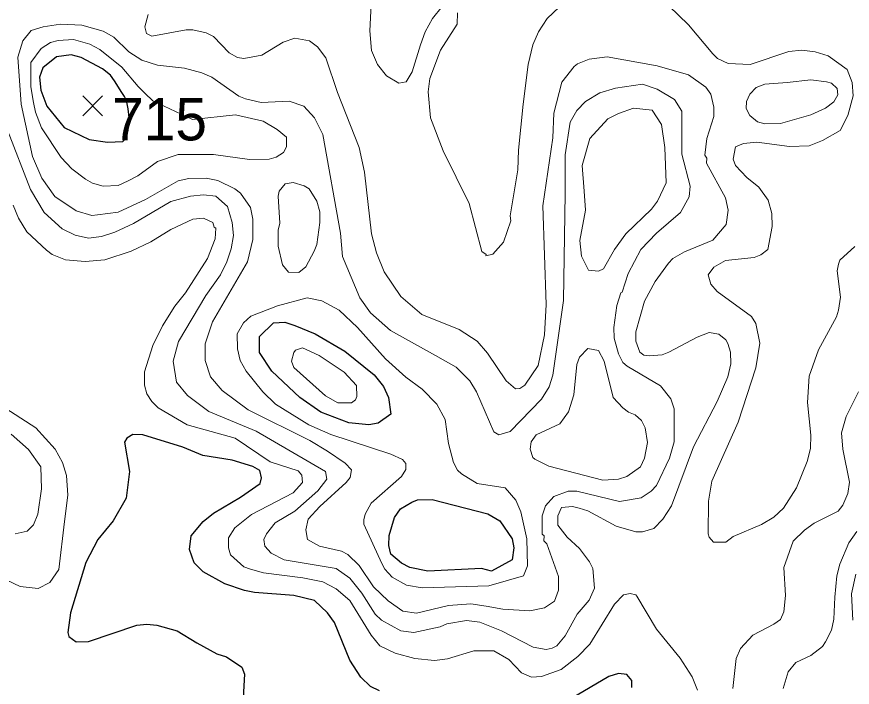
# Model space of a CAD drawing. Extents: x 423 to 448.8, y 7456.3 to 7484.
# Drawn here: x 435.285 to 436.858, y 7465.33 to 7466.592 of the extents above; entities that cross this region are included whole.
import ezdxf
from ezdxf.enums import TextEntityAlignment as Align

# ---------------------------------------------------------------- set-up
doc = ezdxf.new("R2010")
doc.units = 0
doc.header["$LTSCALE"] = 0.032
for name, color, linetype, lineweight in [('1', 7, 'Continuous', 25), ('2', 7, 'Continuous', 13), ('21', 7, 'Continuous', 25)]:
    doc.layers.add(name, color=color, linetype=linetype, lineweight=lineweight)
doc.layers.add('61', color=7, linetype='Continuous')

msp = doc.modelspace()

# ---------------------------------------------------------------- linework, layer by layer
at = {"layer": '1'}
for points in [[(435.4559, 7466.3556), (435.4851, 7466.3569), (435.4905, 7466.362), (435.4947, 7466.3785), (435.4971, 7466.4022), (435.4953, 7466.4186), (435.4919, 7466.4344), (435.4881, 7466.4416), (435.4833, 7466.4491), (435.469, 7466.4714), (435.462, 7466.4817), (435.4466, 7466.4941), (435.4064, 7466.515), (435.3878, 7466.5204), (435.3599, 7466.5165), (435.3344, 7466.4956), (435.3282, 7466.4778), (435.3305, 7466.4539), (435.3421, 7466.4237), (435.3746, 7466.3835), (435.4218, 7466.361)], [(435.7683, 7466.016), (435.79, 7466.0168), (435.8086, 7466.0107), (435.8472, 7465.9952), (435.9029, 7465.9627), (435.9578, 7465.9178), (435.9756, 7465.8962), (435.9849, 7465.8753), (435.9895, 7465.8436), (435.9655, 7465.8266), (435.9478, 7465.8235), (435.9106, 7465.8274), (435.8573, 7465.8475), (435.8178, 7465.8753), (435.7652, 7465.9248), (435.742, 7465.9596), (435.742, 7465.9898)], [(436.0289, 7465.678), (436.0398, 7465.6827), (436.0669, 7465.6835), (436.1721, 7465.6564), (436.1945, 7465.6432), (436.2177, 7465.6093), (436.2208, 7465.5922), (436.2177, 7465.5698), (436.179, 7465.5481), (436.1597, 7465.5535), (436.0592, 7465.5481), (436.0251, 7465.5551), (436.0096, 7465.5636), (435.9895, 7465.5806), (435.9856, 7465.5969), (435.9864, 7465.6154), (435.9965, 7465.6495), (436.0073, 7465.6657)]]:
    msp.add_lwpolyline(points, close=True, dxfattribs=at)
for points in [[(435.9679, 7465.3231), (435.9508, 7465.3315), (435.9331, 7465.3486), (435.9122, 7465.3811), (435.8835, 7465.4515), (435.8704, 7465.47), (435.8457, 7465.4932), (435.807, 7465.5025), (435.7328, 7465.5079), (435.7142, 7465.5118), (435.6771, 7465.5242), (435.636, 7465.5474), (435.619, 7465.5643), (435.6105, 7465.5891), (435.6136, 7465.6146), (435.6361, 7465.6417), (435.6554, 7465.6572), (435.7064, 7465.6874), (435.7435, 7465.7136), (435.7459, 7465.7237), (435.7428, 7465.7376), (435.7296, 7465.7453), (435.691, 7465.757), (435.6353, 7465.7662), (435.5982, 7465.7817), (435.5224, 7465.8049), (435.5038, 7465.8057), (435.4922, 7465.7987), (435.4883, 7465.791), (435.4976, 7465.7361), (435.4914, 7465.6858), (435.4666, 7465.6433), (435.438, 7465.6077), (435.4156, 7465.5644), (435.3862, 7465.47), (435.3816, 7465.4329), (435.3831, 7465.4252), (435.3971, 7465.4151), (435.4203, 7465.4159), (435.5115, 7465.4468), (435.5301, 7465.4483), (435.5487, 7465.4468), (435.5873, 7465.436), (435.6245, 7465.4135), (435.6616, 7465.3927), (435.6802, 7465.3872), (435.7087, 7465.3679), (435.7141, 7465.3547), (435.7103, 7465.2875)], [(436.4428, 7465.3293), (436.4428, 7465.3424), (436.4335, 7465.354), (436.418, 7465.3555), (436.3995, 7465.3501), (436.3051, 7465.2944)]]:
    msp.add_lwpolyline(points, dxfattribs=at)
at = {"layer": '2'}
for points in [[(435.9524, 7466.6147), (435.9501, 7466.5652), (435.9532, 7466.5281), (435.964, 7466.5018), (435.981, 7466.4809), (436.0042, 7466.467), (436.0181, 7466.4693), (436.0298, 7466.4879), (436.0452, 7466.5389), (436.0537, 7466.5637), (436.0676, 7466.5885), (436.0862, 7466.6109)], [(436.1148, 7466.5992), (436.114, 7466.5776), (436.0831, 7466.5289), (436.063, 7466.4755), (436.0599, 7466.4508), (436.0638, 7466.4013), (436.0877, 7466.3394), (436.1365, 7466.2404), (436.1605, 7466.1499), (436.1689, 7466.1445), (436.1682, 7466.1421), (436.1814, 7466.1452), (436.2014, 7466.1677), (436.2154, 7466.2079), (436.2138, 7466.2172), (436.2285, 7466.3038), (436.2293, 7466.3409), (436.2386, 7466.4276), (436.2479, 7466.5018), (436.2564, 7466.5389), (436.2672, 7466.5637), (436.2834, 7466.5885), (436.3059, 7466.6101)], [(436.5124, 7466.6124), (436.5495, 7466.5768), (436.5951, 7466.5219), (436.6044, 7466.5134), (436.6245, 7466.5041), (436.6655, 7466.5018)], [(435.9771, 7466.112), (435.9624, 7466.1476), (435.9532, 7466.1832), (435.94, 7466.2992), (435.93, 7466.3456), (435.889, 7466.4492), (435.8673, 7466.5142), (435.8511, 7466.5351), (435.8364, 7466.5467), (435.8086, 7466.5513), (435.7869, 7466.5443), (435.7467, 7466.5196), (435.7126, 7466.5134), (435.701, 7466.5149), (435.6848, 7466.5242), (435.6554, 7466.5544), (435.6415, 7466.5613), (435.6167, 7466.5675), (435.6044, 7466.5675), (435.5394, 7466.5552), (435.5293, 7466.5606), (435.5262, 7466.573), (435.5324, 7466.5962)], [(436.3174, 7466.259), (436.3175, 7466.3317), (436.3268, 7466.3935), (436.3391, 7466.4152), (436.3554, 7466.4322), (436.3824, 7466.4484), (436.4119, 7466.4577), (436.4629, 7466.4647), (436.4907, 7466.4554), (436.5232, 7466.436), (436.5371, 7466.4144), (436.5371, 7466.3332), (436.5526, 7466.2729), (436.551, 7466.2528), (436.5348, 7466.2234), (436.4892, 7466.1847), (436.4598, 7466.1538), (436.4358, 7466.1089), (436.425, 7466.0733), (436.4219, 7466.0725), (436.4149, 7466.0486), (436.4088, 7466.0068), (436.4095, 7465.9867), (436.418, 7465.9573), (436.4258, 7465.941), (436.4342, 7465.9341), (436.4969, 7465.897), (436.5163, 7465.873), (436.5224, 7465.8537), (436.5224, 7465.7918), (436.5139, 7465.7608), (436.4892, 7465.7098), (436.4791, 7465.6989), (436.4606, 7465.6866), (436.4196, 7465.6796), (436.3391, 7465.699), (436.3229, 7465.699), (436.2958, 7465.6889), (436.2803, 7465.6711), (436.2742, 7465.6526), (436.2742, 7465.6177), (436.278, 7465.6146), (436.2773, 7465.6054), (436.2827, 7465.6), (436.3051, 7465.5381), (436.3051, 7465.5125), (436.2974, 7465.4916), (436.2788, 7465.4793), (436.251, 7465.4739), (436.1999, 7465.477), (436.169, 7465.4824), (436.1396, 7465.487), (436.0978, 7465.4839), (436.0375, 7465.4692), (436.012, 7465.4731), (435.9841, 7465.4924), (435.957, 7465.5187), (435.93, 7465.5589), (435.9083, 7465.5799), (435.8967, 7465.586), (435.855, 7465.5953), (435.8325, 7465.6077), (435.8294, 7465.6263), (435.834, 7465.6464), (435.8557, 7465.6703), (435.9052, 7465.7152), (435.9129, 7465.7245), (435.9152, 7465.7391), (435.9037, 7465.7515), (435.8704, 7465.774), (435.8371, 7465.7941), (435.7211, 7465.8521), (435.6716, 7465.8884), (435.65, 7465.914), (435.6399, 7465.9449), (435.6399, 7465.9759), (435.6538, 7466.0176), (435.7196, 7466.1306), (435.7297, 7466.1723), (435.7297, 7466.211), (435.725, 7466.2327), (435.7064, 7466.2597), (435.6956, 7466.2682), (435.6639, 7466.2837), (435.6415, 7466.2883), (435.609, 7466.2876), (435.5889, 7466.2829), (435.5278, 7466.2481), (435.476, 7466.2241), (435.4373, 7466.2187), (435.4265, 7466.2179), (435.3971, 7466.2265), (435.3568, 7466.2535), (435.3328, 7466.2883), (435.3151, 7466.3286), (435.2934, 7466.4276), (435.2872, 7466.5157), (435.2965, 7466.5467), (435.3127, 7466.566), (435.3352, 7466.573), (435.3677, 7466.5776)], [(435.3677, 7466.5776), (435.4079, 7466.5761), (435.4481, 7466.5644), (435.4682, 7466.5536), (435.496, 7466.5258), (435.5208, 7466.5103), (435.5502, 7466.501), (435.6013, 7466.4948), (435.6337, 7466.4863), (435.6523, 7466.4778), (435.7033, 7466.4422), (435.7157, 7466.4376), (435.7451, 7466.4307), (435.7977, 7466.433), (435.8256, 7466.4237), (435.8457, 7466.4013), (435.8611, 7466.3703), (435.8944, 7466.1847), (435.8983, 7466.1406), (435.9307, 7466.0625), (435.9509, 7466.0346), (435.9887, 7466.0014), (436.0731, 7465.9542), (436.1125, 7465.9325), (436.138, 7465.9063), (436.1504, 7465.8861), (436.1829, 7465.8103), (436.1929, 7465.8049), (436.2138, 7465.8111), (436.2726, 7465.8722), (436.2873, 7465.8954), (436.2943, 7465.9171), (436.3144, 7466.0579), (436.3174, 7466.259)], [(436.6655, 7466.5018), (436.7383, 7466.5265), (436.763, 7466.5289), (436.7878, 7466.5258), (436.8125, 7466.518), (436.848, 7466.4925), (436.8574, 7466.4678), (436.8597, 7466.443), (436.8496, 7466.4059), (436.8349, 7466.378), (436.8017, 7466.3587), (436.7769, 7466.3487), (436.7398, 7466.3479), (436.6779, 7466.3556), (436.6532, 7466.3533), (436.6377, 7466.3471), (436.6338, 7466.3239), (436.6377, 7466.3116), (436.6593, 7466.2891), (436.6818, 7466.2713), (436.6995, 7466.2466), (436.7065, 7466.2218), (436.7073, 7466.1971), (436.6988, 7466.1538), (436.6857, 7466.1437), (436.6733, 7466.139), (436.6191, 7466.1329), (436.5975, 7466.1205), (436.5866, 7466.1058), (436.5913, 7466.0888), (436.6037, 7466.0749), (436.6678, 7466.0277), (436.6764, 7466.0145), (436.6841, 7465.9774), (436.6763, 7465.931), (436.6431, 7465.8289), (436.5936, 7465.7175), (436.5874, 7465.6804), (436.5866, 7465.6185), (436.5882, 7465.6123), (436.5967, 7465.603), (436.6199, 7465.603), (436.6338, 7465.6139), (436.6872, 7465.6363), (436.7104, 7465.6502), (436.7282, 7465.6672), (436.7529, 7465.7052), (436.773, 7465.7547), (436.7792, 7465.7794), (436.78, 7465.8042), (436.7738, 7465.866), (436.7769, 7465.9155), (436.7939, 7465.965), (436.828, 7466.0269), (436.8318, 7466.0393), (436.8357, 7466.064), (436.8295, 7466.1135), (436.8318, 7466.1259), (436.8342, 7466.1336), (436.8628, 7466.1591)], [(435.8519, 7465.6997), (435.8086, 7465.661), (435.7714, 7465.6394), (435.7551, 7465.6185), (435.7505, 7465.6077), (435.7521, 7465.5953), (435.7644, 7465.5821), (435.7884, 7465.5698), (435.8866, 7465.5535), (435.9122, 7465.535), (435.9346, 7465.5072), (435.9601, 7465.4677), (435.9717, 7465.4561), (436.0081, 7465.436), (436.0329, 7465.4329), (436.0824, 7465.4437), (436.0947, 7465.4491), (436.1319, 7465.4553), (436.1566, 7465.4522), (436.1976, 7465.436), (436.2572, 7465.405), (436.2819, 7465.4012), (436.2927, 7465.4035), (436.302, 7465.4081), (436.3174, 7465.4267), (436.3399, 7465.4677), (436.3623, 7465.494), (436.3724, 7465.5164), (436.3693, 7465.5536), (436.3631, 7465.5659), (436.3445, 7465.5907), (436.3213, 7465.6123), (436.3036, 7465.6347), (436.3036, 7465.6526), (436.3105, 7465.668), (436.3314, 7465.6703), (436.3438, 7465.6672), (436.36, 7465.6618), (436.4134, 7465.6332), (436.4505, 7465.6224), (436.4629, 7465.6224), (436.4846, 7465.6286), (436.5015, 7465.6464), (436.5178, 7465.6711), (436.5588, 7465.7825), (436.6036, 7465.8676), (436.6237, 7465.914), (436.6292, 7465.9387), (436.6284, 7465.9604), (436.6237, 7465.9766), (436.6199, 7465.9836), (436.6067, 7465.9944), (436.5882, 7465.9975), (436.5657, 7465.989), (436.5124, 7465.9604), (436.5, 7465.9557), (436.4753, 7465.9534), (436.4652, 7465.955), (436.4582, 7465.9604), (436.4505, 7465.9813), (436.4505, 7465.9991), (436.4667, 7466.0563), (436.4869, 7466.0934), (436.5116, 7466.1282), (436.5201, 7466.1367), (436.5418, 7466.1491), (436.5951, 7466.1715), (436.6206, 7466.2009), (436.6245, 7466.228), (436.6191, 7466.2512), (436.5836, 7466.3162), (436.5843, 7466.3254), (436.5805, 7466.3316), (436.5843, 7466.3626), (436.5975, 7466.4043), (436.5975, 7466.4214), (436.5913, 7466.4461), (436.582, 7466.4593), (436.5495, 7466.4825), (436.4907, 7466.4995), (436.3964, 7466.5165), (436.3623, 7466.5118), (436.3406, 7466.5034), (436.3345, 7466.4979), (436.3113, 7466.4685), (436.2958, 7466.4106), (436.2942, 7466.3641), (436.2757, 7466.2358), (436.2819, 7466.0501), (436.2788, 7465.9929), (436.2664, 7465.9357), (436.2416, 7465.8985), (436.2324, 7465.8923), (436.2239, 7465.8915), (436.2061, 7465.9063), (436.1713, 7465.9588), (436.1519, 7465.9813), (436.1179, 7466.0029), (436.0475, 7466.0316), (436.0081, 7466.0656), (435.9771, 7466.112)], [(435.2679, 7466.3781), (435.3112, 7466.2667), (435.3367, 7466.2233), (435.3708, 7466.1924), (435.3955, 7466.1808), (435.4203, 7466.1754), (435.445, 7466.1785), (435.4698, 7466.1862), (435.5053, 7466.2025), (435.575, 7466.2442), (435.6121, 7466.2543), (435.6368, 7466.2566), (435.66, 7466.2543), (435.6817, 7466.235), (435.691, 7466.2048), (435.6933, 7466.1801), (435.6886, 7466.1553), (435.6809, 7466.1306), (435.6685, 7466.1058), (435.6414, 7466.0671), (435.5896, 7465.9805), (435.5796, 7465.9434), (435.5858, 7465.9039), (435.6067, 7465.8792), (435.6469, 7465.849), (435.7358, 7465.8119), (435.8665, 7465.7361), (435.8689, 7465.7214), (435.8519, 7465.6997)], [(435.8217, 7465.7291), (435.8147, 7465.7369), (435.7621, 7465.7539), (435.6964, 7465.7987), (435.6059, 7465.8235), (435.5517, 7465.856), (435.5394, 7465.8675), (435.5301, 7465.8823), (435.5255, 7465.8985), (435.5255, 7465.9233), (435.5417, 7465.9728), (435.5595, 7466.0099), (435.5827, 7466.047), (435.6028, 7466.0725), (435.6446, 7466.1367), (435.6585, 7466.1739), (435.66, 7466.1939), (435.6569, 7466.1955), (435.6546, 7466.2048), (435.6368, 7466.2125), (435.6167, 7466.211), (435.575, 7466.1916), (435.5378, 7466.1684), (435.5007, 7466.1506), (435.4512, 7466.1344), (435.4141, 7466.1313), (435.377, 7466.1344), (435.3522, 7466.1444), (435.3413, 7466.1522), (435.3042, 7466.187), (435.2887, 7466.2125), (435.2787, 7466.2373)], [(436.8697, 7465.8861), (436.8465, 7465.8397), (436.8372, 7465.8088), (436.8403, 7465.7779), (436.8527, 7465.716), (436.8496, 7465.6943), (436.8403, 7465.6727), (436.831, 7465.6611), (436.7862, 7465.6386), (436.7676, 7465.6255), (436.7467, 7465.6046), (436.729, 7465.5551), (436.7321, 7465.5025), (436.729, 7465.4716), (436.7228, 7465.4576), (436.7104, 7465.4484), (436.6709, 7465.4282), (436.6477, 7465.4027), (436.6392, 7465.3841), (436.6331, 7465.3277)], [(435.2532, 7465.8614), (435.3213, 7465.818), (435.3576, 7465.7779), (435.3715, 7465.7531), (435.3792, 7465.7284), (435.3816, 7465.6912), (435.3754, 7465.6417), (435.3645, 7465.5512), (435.3475, 7465.5273), (435.3259, 7465.5156), (435.2919, 7465.5195), (435.2516, 7465.5381)], [(435.2749, 7465.8065), (435.3073, 7465.7771), (435.3305, 7465.7446), (435.3321, 7465.7036), (435.3251, 7465.6557), (435.3166, 7465.6355), (435.305, 7465.6239), (435.2826, 7465.6185)], [(436.5665, 7465.3246), (436.5565, 7465.3494), (436.534, 7465.3849), (436.4892, 7465.4391), (436.4521, 7465.501), (436.4505, 7465.5041), (436.4397, 7465.5064), (436.4273, 7465.504), (436.4103, 7465.4862), (436.3639, 7465.4112), (436.3414, 7465.388), (436.3098, 7465.3632), (436.2726, 7465.3501), (436.254, 7465.3486), (436.2355, 7465.3571), (436.2115, 7465.3819), (436.1829, 7465.3981), (436.1458, 7465.3981), (436.0963, 7465.3834), (436.0715, 7465.3803), (436.0344, 7465.3841), (435.9973, 7465.3942), (435.9686, 7465.4081), (435.9524, 7465.4282), (435.9122, 7465.4932), (435.8866, 7465.5149), (435.8611, 7465.528), (435.824, 7465.5357), (435.7498, 7465.545), (435.725, 7465.552), (435.7126, 7465.5566), (435.6879, 7465.5791), (435.684, 7465.5922), (435.684, 7465.6108), (435.6956, 7465.6301), (435.7273, 7465.6549), (435.8055, 7465.6958), (435.8232, 7465.7152), (435.8217, 7465.7291)], [(436.7274, 7465.3277), (436.7374, 7465.3586), (436.7514, 7465.3764), (436.78, 7465.3895), (436.8016, 7465.4066), (436.8071, 7465.4151), (436.8187, 7465.4375), (436.8233, 7465.4577), (436.8248, 7465.4994), (436.8287, 7465.5396), (436.8342, 7465.5613), (436.8511, 7465.6015), (436.8666, 7465.6231)], [(436.8643, 7465.5427), (436.8566, 7465.5056), (436.8589, 7465.4561)]]:
    msp.add_lwpolyline(points, dxfattribs=at)
for points in [[(435.4953, 7466.2829), (435.5131, 7466.2922), (435.5502, 7466.3192), (435.5889, 7466.3324), (435.6554, 7466.3324), (435.7235, 7466.3231), (435.7606, 7466.3239), (435.7737, 7466.3278), (435.7876, 7466.3363), (435.7931, 7466.3471), (435.7931, 7466.3649), (435.7753, 7466.3796), (435.749, 7466.395), (435.6972, 7466.4074), (435.6159, 7466.3982), (435.5413, 7466.4333), (435.5262, 7466.4481), (435.5138, 7466.4608), (435.4829, 7466.4972), (435.4419, 7466.5304), (435.4226, 7466.5405), (435.3924, 7466.549), (435.363, 7466.5474), (435.3491, 7466.5436), (435.3313, 7466.532), (435.312, 7466.5057), (435.312, 7466.4601), (435.3166, 7466.4307), (435.3205, 7466.4121), (435.3321, 7466.3827), (435.3692, 7466.327), (435.3893, 7466.3053), (435.4148, 7466.286), (435.428, 7466.2783), (435.4481, 7466.2729), (435.476, 7466.2744)], [(436.7352, 7466.4678), (436.78, 7466.4732), (436.8094, 7466.4693), (436.8186, 7466.467), (436.8295, 7466.4569), (436.8303, 7466.4446), (436.8233, 7466.4314), (436.8071, 7466.4198), (436.78, 7466.4074), (436.7228, 7466.3912), (436.6934, 7466.3904), (436.6795, 7466.3943), (436.6647, 7466.4059), (436.6578, 7466.419), (436.6586, 7466.4322), (436.6647, 7466.4461), (436.6771, 7466.4585), (436.6934, 7466.4647)], [(436.353, 7466.2636), (436.3492, 7466.3116), (436.3639, 7466.3626), (436.3979, 7466.3997), (436.418, 7466.4097), (436.4459, 7466.4198), (436.4814, 7466.4159), (436.4985, 7466.3889), (436.5047, 7466.3456), (436.5078, 7466.279), (436.4915, 7466.245), (436.4799, 7466.2296), (436.4319, 7466.1831), (436.4103, 7466.1538), (436.3894, 7466.1174), (436.3801, 7466.1128), (436.3615, 7466.1151), (436.3484, 7466.1414), (436.3453, 7466.1708), (436.3554, 7466.228)], [(435.8448, 7466.1507), (435.8503, 7466.163), (435.8557, 7466.2048), (435.8557, 7466.2249), (435.8503, 7466.245), (435.8356, 7466.2682), (435.8263, 7466.2736), (435.8055, 7466.2798), (435.7907, 7466.2775), (435.7791, 7466.2636), (435.7776, 7466.2543), (435.7807, 7466.2033), (435.7776, 7466.1901), (435.7776, 7466.16), (435.7853, 7466.1251), (435.7969, 7466.1112), (435.8163, 7466.1104), (435.8294, 7466.1213)], [(436.0978, 7465.7887), (436.0916, 7465.8336), (436.0762, 7465.8629), (436.0483, 7465.8908), (436.0173, 7465.9132), (435.9795, 7465.948), (435.9269, 7466.0068), (435.8921, 7466.0393), (435.8596, 7466.0571), (435.8317, 7466.0625), (435.7761, 7466.0478), (435.7258, 7466.0284), (435.7118, 7466.016), (435.7003, 7465.9952), (435.701, 7465.9666), (435.7056, 7465.9449), (435.7172, 7465.9248), (435.7482, 7465.8861), (435.7722, 7465.8629), (435.8348, 7465.8235), (435.8766, 7465.8057), (435.9895, 7465.7685), (436.0112, 7465.7585), (436.0174, 7465.7508), (436.0174, 7465.7399), (436.0096, 7465.7268), (435.9524, 7465.6765), (435.9408, 7465.6557), (435.9385, 7465.6448), (435.9385, 7465.6371), (435.9725, 7465.5628), (435.9779, 7465.552), (435.9918, 7465.5373), (436.0189, 7465.5218), (436.0483, 7465.5172), (436.1736, 7465.521), (436.2393, 7465.5396), (436.2463, 7465.5582), (436.2455, 7465.6093), (436.2339, 7465.6603), (436.2246, 7465.682), (436.2045, 7465.7052), (436.152, 7465.7136), (436.1225, 7465.7315), (436.1148, 7465.7384), (436.1071, 7465.7531)], [(435.9014, 7465.9232), (435.8542, 7465.9542), (435.8232, 7465.9689), (435.8101, 7465.9642), (435.807, 7465.9596), (435.8024, 7465.9434), (435.807, 7465.9318), (435.8665, 7465.8784), (435.8897, 7465.8652), (435.9153, 7465.8652), (435.923, 7465.8706), (435.9253, 7465.8769), (435.9245, 7465.8977)], [(436.3236, 7465.8482), (436.3337, 7465.88), (436.3391, 7465.9372), (436.3445, 7465.9511), (436.36, 7465.9673), (436.3801, 7465.9635), (436.3909, 7465.9434), (436.408, 7465.8753), (436.4257, 7465.856), (436.4366, 7465.8475), (436.449, 7465.8428), (436.4613, 7465.832), (436.4683, 7465.8181), (436.4722, 7465.7902), (436.4667, 7465.7608), (436.459, 7465.7446), (436.4335, 7465.7268), (436.418, 7465.7214), (436.3886, 7465.7198), (436.2865, 7465.7461), (436.2602, 7465.7593), (436.2564, 7465.7624), (436.2517, 7465.7779), (436.2533, 7465.7918), (436.2626, 7465.8049), (436.3074, 7465.8258)]]:
    msp.add_lwpolyline(points, close=True, dxfattribs=at)
at = {"layer": '21'}
for p, q in [((435.4094, 7466.4428), (435.4469, 7466.4053)), ((435.4469, 7466.4428), (435.4094, 7466.4053))]:
    msp.add_line(p, q, dxfattribs=at)

# ---------------------------------------------------------------- texts
at = {"layer": '61'}
msp.add_text('715', height=0.08, dxfattribs=at).set_placement((435.5541, 7466.3591), align=Align.CENTER)

doc.saveas('drawing.dxf')
